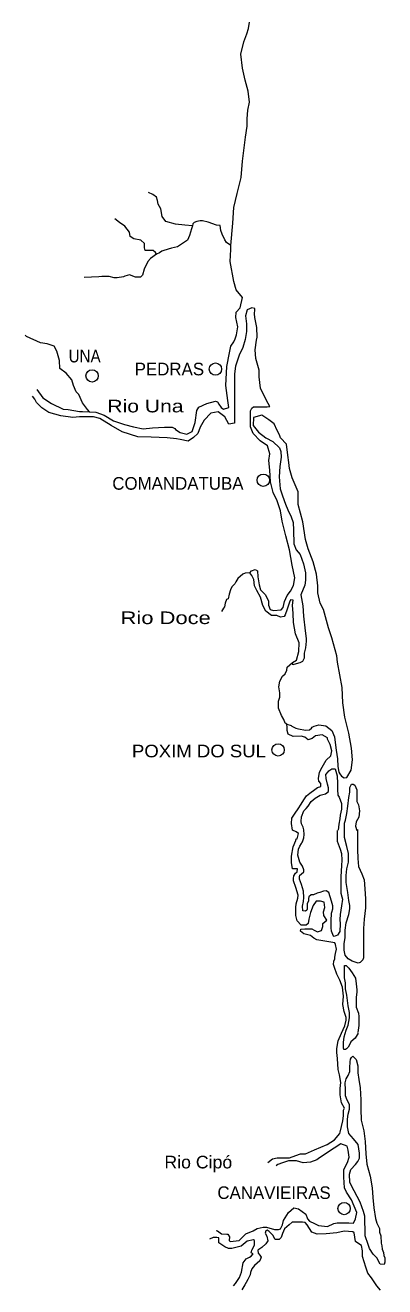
# Model space of a CAD drawing. Extents: x 47169 to 972804, y 7447977 to 9608469.
# Drawn here: x 488158 to 506935, y 8262604 to 8328474 of the extents above; entities that cross this region are included whole.
import ezdxf

# ---------------------------------------------------------------- set-up
doc = ezdxf.new("R2010")
doc.units = 0
doc.header["$LTSCALE"] = 270
doc.layers.add('1', color=7, linetype='Continuous', lineweight=13)
doc.layers.add('2', color=7, linetype='Continuous', lineweight=13)
doc.layers.add('3', color=7, linetype='Continuous')

msp = doc.modelspace()

# ---------------------------------------------------------------- linework, layer by layer
at = {"layer": '1'}
for points in [[(499729, 8328032.3), (499819.1, 8328296.5), (499862.1, 8328639.4)], [(488760.6, 8309457.2), (489072.2, 8309026), (489523.3, 8308716.5), (490146.1, 8308429.2), (490393, 8308407.2), (490994.3, 8308296.8), (491155.3, 8308307.9), (491842.4, 8308264), (492282.7, 8308120.3), (492776.6, 8307821.8), (493345.7, 8307634), (493818.1, 8307501.4), (494311.9, 8307401.9), (494805.8, 8307446.3), (495439.2, 8307479.6), (495825.6, 8307490.7), (495965.2, 8307413.3), (495997.4, 8307358), (496244.4, 8307203.2), (496598.7, 8307125.9), (496877.8, 8307258.6), (497038.7, 8307723.2), (497113.8, 8308364.7), (497231.9, 8308530.7), (497650.6, 8308729.8), (498090.7, 8308840.5), (498198.1, 8308807.3), (498273.3, 8308685.6), (498391.4, 8308519.7), (498520.2, 8308420.2), (498799.4, 8308519.8), (498734.9, 8308884.8), (498627.5, 8309670.1), (498691.9, 8310654.5), (498831.4, 8311362.4), (498895.8, 8311716.4), (499056.9, 8311948.6), (499121.3, 8312103.5), (499185.7, 8312302.6), (499260.9, 8312734), (499153.5, 8313220.6), (499174.9, 8313497.2), (499389.7, 8313718.4), (499507.8, 8314260.4), (499174.9, 8314658.5), (499056.8, 8315101), (498863.4, 8316140.7), (498895.6, 8316771.2), (498895.6, 8316981.3), (499002.9, 8318142.7), (499045.9, 8318950.2), (499228.4, 8319691.2), (499443.2, 8320520.8), (499507.7, 8321383.5), (499668.8, 8322622.4), (499744, 8323197.5), (499754.7, 8323584.6), (499776.2, 8324038.1), (499862.1, 8324458.4), (499808.4, 8325033.6), (499636.5, 8325608.8), (499496.8, 8326239.2), (499421.6, 8326958.2), (499582.7, 8327599.7), (499679.4, 8327887.3), (499729, 8328032.3)], [(496897.8, 8317998.7), (496489.7, 8318031.9), (496006.3, 8318087.1), (495501.5, 8318219.7), (495308.1, 8318485.2), (495232.9, 8318894.4), (495093.2, 8319137.7), (495060.9, 8319314.7), (495017.9, 8319491.6), (494813.8, 8319635.4), (494598.9, 8319745.9)], [(498895.6, 8316981.3), (498670, 8317136.2), (498584.1, 8317268.9), (498444.5, 8317556.5), (498380, 8317755.5), (498337, 8318021), (498143.7, 8318032), (497714.1, 8318186.9), (497424, 8318253.2), (497295.2, 8318253.2), (497123.3, 8318220), (496983.7, 8318175.7), (496908.5, 8318098.3), (496897.8, 8317998.7), (496833.4, 8317843.9), (496736.8, 8317489.9), (496640.1, 8317246.6), (496113.9, 8316903.6), (495791.7, 8316826.1), (495394.4, 8316715.4), (495287, 8316671.2), (495168.9, 8316593.7), (495018.5, 8316516.2), (494696.4, 8316295), (494556.8, 8316140.1), (494363.6, 8315741.9), (494277.8, 8315432.1), (494170.4, 8315321.5), (493923.4, 8315321.4), (493611.9, 8315443), (493364.9, 8315365.5), (493289.8, 8315343.4), (492956.9, 8315276.9), (492806.5, 8315287.9), (492538, 8315354.2), (492151.4, 8315354.1), (492001.1, 8315343), (491238.6, 8315298.5)], [(495018.5, 8316516.2), (494954.1, 8316604.7), (494835.9, 8316704.2), (494674.8, 8316715.3), (494417.1, 8316715.2), (494384.8, 8316847.9), (494384.8, 8317080.2), (494202.1, 8317257.1), (493837, 8317312.4), (493643.6, 8317434), (493611.3, 8317666.2), (493364.2, 8317975.9), (493084.9, 8318174.9), (492837.8, 8318362.9)], [(500141.4, 8313685.2), (499991, 8313718.4), (499754.8, 8313607.8), (499668.9, 8313298.1), (499711.9, 8312888.8), (499711.9, 8312490.6), (499636.7, 8312070.3), (499529.3, 8311638.9), (499325.3, 8311251.8), (499142.8, 8310676.6), (499089.2, 8310267.4), (499089.2, 8309758.6), (499089.2, 8309061.8), (499089.2, 8308497.6), (499089.2, 8307999.9), (499078.5, 8307690.2), (498788.7, 8307645.9), (498584.7, 8308033), (498241.1, 8308287.4), (497843.9, 8308221), (497500.4, 8307856), (497285.7, 8307479.9), (497178.4, 8307148), (496953, 8306948.9), (496663.1, 8306749.8), (496244.4, 8306838.2), (496061.9, 8306871.4), (495578.8, 8306937.6), (494730.7, 8306970.7), (494043.7, 8306981.5), (493227.7, 8307246.8), (492647.9, 8307578.4), (492046.5, 8307932.2), (491724.4, 8308031.6), (490994.4, 8308031.4), (490640.1, 8307987), (490017.4, 8308075.2), (489383.9, 8308251.9), (489018.8, 8308495.1), (488739.5, 8308771.5), (488653.5, 8308948.4), (488535.4, 8309114.2)], [(502051.9, 8302801.2), (502148.5, 8302502.5), (502169.9, 8302104.3), (502191.3, 8301396.4), (502298.6, 8301075.7), (502513.2, 8300832.3), (502695.6, 8300356.6), (502792.1, 8299881), (502792.1, 8299493.9), (502759.9, 8299239.5), (502555.9, 8298730.7), (502652.4, 8298166.6), (502695.3, 8297613.5), (502781, 8296850.3), (502834.7, 8296452.1), (502834.6, 8296319.4), (502791.7, 8295965.4), (502727.2, 8295688.9), (502716.5, 8295423.4), (502641.4, 8295257.5), (502501.9, 8295180.1), (502308.7, 8295124.8), (502126.3, 8295080.6), (502115.6, 8295191.2), (502330.2, 8295312.9), (502448.3, 8295766.4), (502469.8, 8296230.9), (502266, 8296695.5), (502169.4, 8297292.8), (502158.8, 8297757.4), (502115.9, 8298188.7), (502158.8, 8298454.2), (502008.6, 8298465.3), (501954.9, 8298354.7), (501836.8, 8297989.7), (501740.2, 8297691), (501675.8, 8297602.5), (501482.7, 8297569.4), (501289.5, 8297646.8), (501010.5, 8297646.8), (500720.8, 8297879.1), (500559.8, 8298177.8), (500452.5, 8298609.2), (500259.4, 8298952), (500130.6, 8299195.4), (500098.4, 8299527.2), (499991.1, 8299748.4), (499894.5, 8299881.2), (499980.3, 8299991.8), (500162.8, 8300058.2), (500280.8, 8299991.8), (500313, 8299671), (500366.7, 8299250.7), (500441.8, 8298996.3), (500688.6, 8298752.9), (500860.3, 8298421.1), (500860.3, 8298188.8), (500946.1, 8297967.6), (501117.8, 8297912.3), (501525.6, 8297956.5), (501622.2, 8298067.1), (501697.4, 8298387.9), (501836.9, 8298697.6), (502019.3, 8298918.8), (502169.6, 8299228.5), (502234, 8299626.7), (502094.6, 8300279.3), (501955.1, 8301075.7), (501772.7, 8301816.8), (501568.9, 8302580), (501493.8, 8303110.9), (501311.3, 8303641.9), (501107.4, 8304084.3), (500967.9, 8304637.4), (500935.7, 8305234.7), (500871.3, 8305754.5), (500925, 8306086.4), (500806.9, 8306506.7), (500420.5, 8306772.1), (500055.5, 8307159.3), (499926.6, 8307502.2), (499915.9, 8307834), (499915.9, 8308331.7), (499991.1, 8308486.6), (500087.7, 8308541.9), (500334.6, 8308541.9), (500785.5, 8308541.9), (500925.1, 8308564), (500764.1, 8308884.8), (500452.7, 8309526.3), (500377.6, 8310123.6), (500377.6, 8310466.5), (500195.1, 8311074.8), (500173.6, 8311528.3), (500227.3, 8312026.1), (500270.2, 8312192), (500259.5, 8312689.7), (500141.4, 8313220.7), (500130.7, 8313408.7), (500141.4, 8313618.8), (500141.4, 8313685.2)], [(491515.6, 8308284.9), (491412.2, 8308410.3), (491155.2, 8308761.4), (490961.7, 8309192.7), (490822.1, 8309336.5), (490671.7, 8309657.2), (490596.4, 8309966.9), (490295.6, 8310309.6), (489973.4, 8310541.8), (489951.8, 8310962.1), (489801.2, 8311448.7), (489661.5, 8311725.2), (489307.1, 8311846.7), (488963.5, 8311890.7), (488233.2, 8312222.2), (488158, 8312299.6)], [(502404.5, 8287559), (502576.2, 8287802.4), (502715.6, 8288023.6), (502855.1, 8288233.7), (503026.7, 8288377.5), (503284.2, 8288576.6), (503423.7, 8288665), (503595.3, 8288731.4), (503595.3, 8288875.2), (503488.1, 8289007.9), (503477.4, 8289140.7), (503520.3, 8289472.5), (503659.8, 8289737.9), (503734.9, 8289859.6), (503874.4, 8290102.9), (504110.5, 8290335.1), (504164.2, 8290589.5), (504089.1, 8290921.4), (503939, 8291197.9), (503939, 8291264.3), (503660.1, 8291419.2), (503316.8, 8291375), (503145.1, 8291231.2), (502930.5, 8291164.9), (502758.9, 8291297.7), (502565.8, 8291353), (502158.2, 8291330.9), (501890, 8291452.6), (501836.3, 8291651.7), (501836.3, 8291806.6), (501814.9, 8291983.5), (502050.9, 8291906.1), (502083.1, 8291872.9), (502297.7, 8291773.3), (502426.4, 8291740.1), (502791.2, 8291662.7), (502995, 8291684.8), (503113, 8291773.2), (503145.2, 8291817.5), (503241.8, 8291883.8), (503499.2, 8291950.2), (503864, 8291894.8), (504164.4, 8291651.4), (504303.8, 8291319.5), (504357.3, 8290877.1), (504389.5, 8290622.7), (504464.5, 8290169.2), (504475.1, 8289771), (504539.4, 8289472.3), (504582.3, 8289383.8), (504678.8, 8289262.1), (504807.5, 8289184.7), (504957.7, 8289195.7), (505172.4, 8289582.8), (505247.6, 8290113.7), (505194.1, 8290733.1), (505054.8, 8291518.5), (504851.1, 8292348.1), (504744, 8293089.2), (504701.2, 8293896.7), (504465.5, 8295224.1), (504422.6, 8295544.8), (504165.2, 8296496.1), (504004.4, 8297005), (503736.2, 8297967.3), (503564.6, 8298299.2), (503446.6, 8298841.2), (503446.7, 8299206.2), (503360.9, 8299814.6), (503200, 8300456.1), (502931.8, 8301141.9), (502792.4, 8301617.6), (502652.9, 8302546.7), (502416.9, 8303453.7), (502406.2, 8304117.4), (502095, 8304847.5), (501955.5, 8305334.2), (501923.3, 8305643.9), (501869.7, 8306031), (501805.3, 8306606.2), (501494, 8306927), (501429.6, 8307081.8), (501322.3, 8307314.1), (501150.5, 8307657), (500871.4, 8307867.2), (500506.4, 8308110.5), (500087.7, 8307999.9), (500066.2, 8307568.5), (500334.6, 8307225.7), (500721, 8306927), (501086, 8306739), (501429.6, 8306407.1), (501504.7, 8306219.1), (501526.1, 8305920.4), (501461.7, 8305433.7), (501418.7, 8304891.7), (501472.4, 8304261.3), (501601.2, 8303907.3), (501751.4, 8303464.9), (501869.4, 8303177.3), (502051.9, 8302801.2)], [(499894.5, 8299881.2), (499636.9, 8299870.1), (499529.6, 8299803.8), (499261.3, 8299593.6), (499154, 8299405.5), (499111, 8299306), (498950.1, 8299151.1), (498875, 8298985.2), (498810.6, 8298764), (498756.9, 8298531.7), (498671.1, 8298487.5), (498596, 8298299.4), (498563.8, 8298111.4), (498520.9, 8298033.9), (498402.9, 8297868)], [(501814.9, 8291983.5), (501729.1, 8292038.8), (501664.7, 8292226.9), (501536, 8292426), (501385.8, 8292813.1), (501385.8, 8293178.2), (501461, 8293388.3), (501450.2, 8293620.6), (501396.6, 8293930.3), (501450.3, 8294229), (501589.8, 8294483.3), (501740, 8294616.1), (501815.1, 8294793), (501836.6, 8294959), (502115.6, 8295191.2)], [(504442.3, 8286419.5), (504442.2, 8286198.2), (504442.2, 8285877.5), (504603, 8285457.1), (504667.3, 8285224.8), (504699.4, 8284881.9), (504677.9, 8284605.4), (504645.6, 8284008.1), (504634.8, 8283576.7), (504634.7, 8283156.4), (504699, 8282957.3), (504720.4, 8282835.6), (504677.5, 8282492.7), (504602.3, 8282039.2), (504580.8, 8281773.8), (504602.2, 8281552.5), (504580.7, 8281154.3), (504473.4, 8280955.2), (504291.1, 8280888.9), (504258.9, 8280911), (504151.7, 8281165.5), (504141, 8281353.5), (504141.1, 8281718.5), (504151.9, 8282105.7), (504173.4, 8282161), (504227, 8282337.9), (504227, 8282492.8), (504152, 8282736.2), (504077, 8282968.5), (504012.7, 8283189.7), (503873.3, 8283278.2), (503733.9, 8283267.2), (503551.5, 8283189.8), (503412.1, 8283156.6), (503208.4, 8283068.1), (503090.4, 8283068.2), (502961.7, 8282957.5), (502950.9, 8282869.1), (502950.9, 8282736.3), (502886.6, 8282614.7), (502886.6, 8282526.2), (502886.5, 8282305), (502865.1, 8282260.7), (502790, 8282216.5), (502650.6, 8282238.6), (502639.9, 8282482), (502682.8, 8282725.3), (502715, 8282924.4), (502682.9, 8283267.3), (502586.4, 8283610.2), (502479.2, 8283886.8), (502479.2, 8284030.5), (502500.7, 8284096.9), (502575.7, 8284152.2), (502715.2, 8284273.9), (502715.2, 8284373.4), (502640.1, 8284561.5), (502500.7, 8284771.6), (502393.5, 8285136.7), (502425.7, 8285446.4), (502500.8, 8285601.2), (502586.6, 8285756.1), (502608.1, 8285778.2), (502640.3, 8285844.5), (502715.4, 8286043.6), (502726.1, 8286220.6), (502704.7, 8286464), (502672.5, 8286607.8), (502586.8, 8286773.7), (502576, 8286906.4), (502586.8, 8287149.8), (502715.5, 8287448.4), (502822.8, 8287570.1), (502930.1, 8287702.8), (503091, 8287946.1), (503305.6, 8288123), (503552.3, 8288266.8), (503842, 8288344.2), (504002.9, 8288465.8), (504002.9, 8288653.9), (503949.3, 8288853), (503874.3, 8289151.6), (503863.6, 8289350.8), (503970.9, 8289494.5), (504013.8, 8289538.8), (504174.7, 8289649.3), (504335.6, 8289649.3), (504442.8, 8289284.3), (504464.2, 8288886.1), (504464.2, 8288576.4), (504474.8, 8288266.7), (504560.6, 8288167.1), (504667.8, 8287835.2), (504667.8, 8287536.6), (504603.3, 8287226.9), (504581.9, 8287038.9), (504538.9, 8286762.3), (504506.7, 8286452.6)], [(505504.2, 8286474.5), (505504.1, 8286286.5), (505514.8, 8285888.3), (505514.6, 8285434.8), (505525.2, 8284959.2), (505557.3, 8284549.9), (505728.8, 8284162.7), (505857.4, 8283853), (505900.2, 8283388.4), (505921.5, 8282857.4), (505932.1, 8282381.8), (505856.9, 8281806.7), (505824.6, 8281308.9), (505824.5, 8280899.6), (505824.5, 8280689.5), (505824.4, 8280435.1), (505824.3, 8279970.5), (505824.2, 8279782.5), (505792, 8279682.9), (505652.6, 8279539.2), (505545.4, 8279494.9), (505223.7, 8279605.6), (505030.8, 8279727.3), (504859.2, 8279926.5), (504816.4, 8280180.9), (504816.5, 8280501.7), (504859.4, 8280844.5), (504859.5, 8281231.7), (504923.9, 8281607.8), (505063.4, 8282039.1), (505117.1, 8282337.8), (505117.2, 8282514.7), (505063.6, 8282780.2), (504999.3, 8283189.5), (504924.4, 8283720.4), (504924.5, 8284085.5), (504956.7, 8284428.3), (505031.9, 8284771.2), (505032, 8285224.7), (504957, 8285589.8), (504839.1, 8286054.4), (504839.1, 8286198.2), (504839.2, 8286541), (504839.2, 8286817.6), (504882.2, 8286961.4), (504946.6, 8287315.3), (505000.3, 8287691.4), (505054, 8288155.9), (505107.7, 8288432.4), (505107.8, 8288664.7), (505193.7, 8288852.7), (505279.5, 8288852.7), (505376, 8288786.3), (505483.2, 8288554), (505483.2, 8288432.4), (505472.4, 8288266.4), (505483, 8287934.6), (505558.1, 8287768.7), (505622.4, 8287458.9), (505579.4, 8287127.1), (505439.9, 8286883.8), (505407.7, 8286651.5), (505472, 8286430.3)], [(500827.1, 8269087), (501073.6, 8269286.1), (501320.1, 8269341.4), (501652.3, 8269341.4), (501952.4, 8269341.3), (502284.7, 8269463), (502541.9, 8269540.4), (502788.5, 8269540.3), (503270.8, 8269750.4), (503924.6, 8270026.9), (504310.5, 8270270.1), (504589.3, 8270601.9), (504600, 8270679.4), (504739.5, 8271276.6), (504782.4, 8271531), (504782.5, 8271818.6), (504836.1, 8271929.2), (504675.4, 8272216.9), (504600.4, 8272626.1), (504600.5, 8272958), (504643.4, 8273267.7), (504568.5, 8273677), (504504.2, 8273953.5), (504472.1, 8274528.7), (504429.3, 8274838.4), (504429.4, 8275037.5), (504504.5, 8275446.8), (504676.1, 8275844.9), (504847.7, 8276232), (504912.1, 8276530.7), (504922.9, 8276663.4), (504815.7, 8276973.2), (504751.5, 8277349.2), (504773, 8277780.6), (504719.5, 8278256.3), (504580.2, 8278621.3), (504430.1, 8278920), (504312.2, 8279274), (504258.7, 8279428.8), (504280.1, 8279605.8), (504323, 8279727.5), (504323.1, 8279816), (504366, 8280004), (504419.7, 8280236.3), (504355.4, 8280468.6), (504323.2, 8280568.1), (503390.3, 8280723.2), (503229.5, 8280800.6), (503057.9, 8280944.4), (502704.1, 8281033), (502532.5, 8281176.8), (502543.2, 8281276.3), (502757.7, 8281298.4), (502897.1, 8281298.4), (503133, 8281298.4), (503240.3, 8281232), (503422.5, 8281143.5), (503626.3, 8281198.7), (503701.4, 8281408.9), (503701.4, 8281563.8), (503915.9, 8281740.7), (503755.1, 8281995.1), (503733.7, 8282183.2), (503808.8, 8282415.4), (503766, 8282680.9), (503583.7, 8282736.2), (503347.7, 8282736.3), (503197.5, 8282504), (503058.1, 8282139), (502972.2, 8281796.1), (502929.3, 8281574.9), (502822.1, 8281486.5), (502564.7, 8281486.5), (502361, 8281718.8), (502286, 8281995.3), (502286, 8282415.6), (502307.5, 8282603.7), (502393.3, 8282891.3), (502404, 8283057.2), (502296.8, 8283444.3), (502168.2, 8283798.3), (502168.2, 8283920), (502189.6, 8284063.8), (502264.7, 8284196.5), (502361.2, 8284273.9), (502372, 8284417.7), (502232.6, 8284417.7), (502114.6, 8284428.8), (502061, 8284760.6), (502061, 8285081.4), (502157.6, 8285568.1), (502297.1, 8285911), (502307.8, 8285988.4), (502361.4, 8285999.4), (502425.8, 8286264.9), (502307.8, 8286353.4), (502114.8, 8286441.9), (502061.2, 8286795.9), (502082.7, 8287072.4), (502254.3, 8287337.8), (502404.5, 8287559)], [(505544.5, 8275844.8), (505394.3, 8275590.4), (505169.2, 8275391.3), (505137, 8275336), (505019, 8275114.8), (504943.9, 8275026.4), (504879.6, 8274993.2), (504804.6, 8274993.2), (504772.4, 8275081.7), (504772.5, 8275358.2), (504815.4, 8275656.9), (504912, 8275999.8), (505019.3, 8276265.2), (505094.4, 8276641.2), (505094.5, 8276928.8), (505019.5, 8277271.8), (504955.3, 8277835.9), (504891, 8278156.7), (504891.1, 8278466.4), (504837.5, 8278742.9), (504837.6, 8279074.8), (504837.7, 8279296), (504837.7, 8279384.5), (504923.4, 8279384.5), (505052.1, 8279240.6), (505223.6, 8278997.3), (505405.8, 8278720.7), (505448.6, 8278422), (505480.7, 8278112.3), (505480.7, 8277990.6), (505448.5, 8277725.2), (505448.3, 8277205.3), (505555.5, 8276884.5), (505587.6, 8276707.5), (505576.8, 8276475.2), (505576.8, 8276242.9), (505523.1, 8275889)], [(498137.2, 8265547.3), (498201.5, 8265525.2), (498415.8, 8265370.4), (498694.4, 8265359.3), (498737.3, 8265359.3), (498833.8, 8265204.5), (498801.6, 8265016.4), (498865.9, 8264972.2), (499326.7, 8265027.5), (499680.3, 8265370.4), (500055.4, 8265525.3), (500269.7, 8265647), (500591.2, 8265713.3), (500751.9, 8265713.3), (501169.8, 8265591.6), (501384.2, 8265591.6), (501480.6, 8265635.8), (501587.8, 8265834.9), (501652.1, 8266067.2), (501898.6, 8266476.5), (502188, 8266719.8), (502434.5, 8266675.5), (502809.5, 8266387.9), (502895.2, 8266144.5), (503002.3, 8266022.8), (503259.5, 8265912.2), (503473.8, 8265801.5), (503945.3, 8265757.2), (504277.6, 8265912), (504449, 8265945.2), (504706.2, 8265945.1), (505059.9, 8265945), (505306.3, 8265933.9), (505413.5, 8266144), (505467.2, 8266486.9), (505188.7, 8267139.6), (504942.3, 8267537.9), (504835.2, 8267770.2), (504803.2, 8268334.3), (504803.2, 8268732.5), (504985.5, 8269086.5), (505082, 8269374), (505017.8, 8269739.1), (504975, 8269949.2), (504642.8, 8270071), (504289, 8269849.8), (503517.2, 8269341.1), (503377.9, 8269230.5), (503056.3, 8269108.9), (502681.2, 8269075.8), (502316.8, 8269175.4), (501909.5, 8269175.4), (501598.7, 8269075.9), (501352.2, 8268987.4), (501277.2, 8268943.2), (501255.8, 8268910)], [(506719.8, 8262427.1), (506527, 8262648.4), (506237.9, 8263068.8), (506055.8, 8263312.2), (505938, 8263622), (505777.4, 8264186.1), (505777.5, 8264473.7), (505713.2, 8264761.3), (505574, 8264849.8), (505402.5, 8264971.6), (505338.4, 8265425.1), (505263.4, 8265469.4), (504813.3, 8265502.6), (504427.5, 8265425.3), (503870.2, 8265370.1), (503409.5, 8265348), (503120.1, 8265458.7), (502884.5, 8265834.8), (502777.3, 8265956.5), (502638, 8265978.6), (502402.2, 8265978.7), (502091.5, 8265978.7), (501941.4, 8265834.9), (501705.7, 8265635.8), (501587.8, 8265381.4), (501523.4, 8265182.3), (501416.3, 8265071.7), (501212.7, 8265071.7), (501094.8, 8265293), (500891.2, 8265492.1), (500794.8, 8265558.4), (500719.8, 8265525.2), (500687.6, 8265403.6), (500784, 8265248.7), (500826.9, 8264994.3), (500719.7, 8264839.5), (500516.1, 8264662.5), (500301.8, 8264507.6), (500323.2, 8264363.8), (500409, 8264253.2), (500473.3, 8264142.6), (500409, 8263954.6), (500130.4, 8263722.3), (499991.1, 8263545.3), (499916.1, 8263357.3), (499905.4, 8263235.6), (499776.8, 8262992.2), (499701.8, 8262826.3), (499626.8, 8262704.6), (499466.1, 8262450.2)], [(499037.5, 8262660.4), (499144.6, 8262782), (499348.2, 8263080.7), (499455.3, 8263368.3), (499541, 8263855), (499701.8, 8264065.2), (499873.2, 8264142.6), (499958.9, 8264209), (500066.1, 8264319.6), (499958.9, 8264374.9), (499991.1, 8264507.6), (500130.4, 8264784.2), (500130.4, 8265027.5), (500087.5, 8265049.6), (499744.6, 8264983.3), (499433.9, 8264717.8), (498941, 8264596.1), (498769.5, 8264596.1), (498576.6, 8264695.6), (498276.5, 8264905.8), (498276.5, 8265038.5), (498265.8, 8265160.2), (498169.4, 8265171.2), (497965.8, 8265171.2), (497772.9, 8265093.8)]]:
    msp.add_lwpolyline(points, dxfattribs=at)
msp.add_lwpolyline([(506742, 8264882.7), (506774.1, 8264738.9), (506806.2, 8264573), (506870.4, 8264396), (506881.1, 8264230.1), (506934.6, 8264108.4), (506934.6, 8263887.1), (506902.4, 8263765.5), (506688.1, 8263776.6), (506516.7, 8264108.5), (506334.6, 8264307.6), (506131.1, 8264606.4), (506066.9, 8264805.5), (505917, 8265270.1), (505917.1, 8265601.9), (505895.7, 8265989.1), (505895.8, 8266298.8), (505831.6, 8266542.2), (505649.5, 8267028.9), (505328.2, 8267615.2), (505113.9, 8268046.7), (505092.6, 8268489.1), (505167.7, 8268721.4), (505403.5, 8268986.8), (505532.2, 8269141.6), (505607.2, 8269318.6), (505618, 8269573), (505543.1, 8270037.6), (505307.4, 8270336.3), (505060.9, 8270612.9), (504996.7, 8270955.8), (504986, 8271354), (505029, 8271619.5), (505093.3, 8271884.9), (505093.4, 8272117.2), (504975.5, 8272349.5), (504879.1, 8272581.8), (504879.2, 8272891.5), (504857.8, 8273256.6), (504911.5, 8273455.7), (505029.4, 8273643.7), (505115.2, 8273842.8), (505115.3, 8274041.9), (505126, 8274351.6), (505136.8, 8274495.4), (505190.4, 8274572.8), (505265.5, 8274650.2), (505447.7, 8274473.2), (505522.6, 8274141.3), (505522.5, 8273776.3), (505576.1, 8273433.4), (505651, 8272990.9), (505683, 8272360.4), (505682.9, 8271873.7), (505693.5, 8271298.5), (505832.7, 8270745.4), (505918.2, 8270192.4), (505939.5, 8269550.8), (506003.7, 8269008.8), (506164.3, 8268378.2), (506282, 8267769.8), (506303.3, 8267261), (506356.7, 8266730.1), (506453, 8266165.9), (506517.3, 8265933.6), (506656.5, 8265646), (506667.2, 8265457.9), (506720.7, 8265269.9)], close=True, dxfattribs=at)
at = {"layer": '2'}
for centre, radius in [((498090.6, 8310521.7), 321.8), ((491648.5, 8310166.4), 321.9), ((500592.2, 8304714.8), 321.7), ((501364.2, 8290634.1), 321.8), ((504813.5, 8266686.2), 321.7)]:
    msp.add_circle(centre, radius, dxfattribs=at)

# ---------------------------------------------------------------- texts
at = {"layer": '3'}
for s, height, width, p in [('UNA', 659, 0.9, (490423.7, 8310868.7)), ('Rio Una', 659, 1.25, (492446, 8308259)), ('Rio Doce', 658.7, 1.3, (493138.8, 8297206)), ('POXIM DO SUL', 658.5, 1.1, (493732, 8290248.1)), ('Rio Cipó', 657.8, 1.05, (495425.9, 8268785.5))]:
    msp.add_text(s, height=height, dxfattribs=dict(at, width=width)).set_placement(p)
for s, height, p in [('PEDRAS', 659, (493874.3, 8310192.7)), ('COMANDATUBA', 658.8, (492705.5, 8304221.4)), ('CANAVIEIRAS', 657.8, (498193.7, 8267188.1))]:
    msp.add_text(s, height=height, dxfattribs=at).set_placement(p)

doc.saveas('drawing.dxf')
